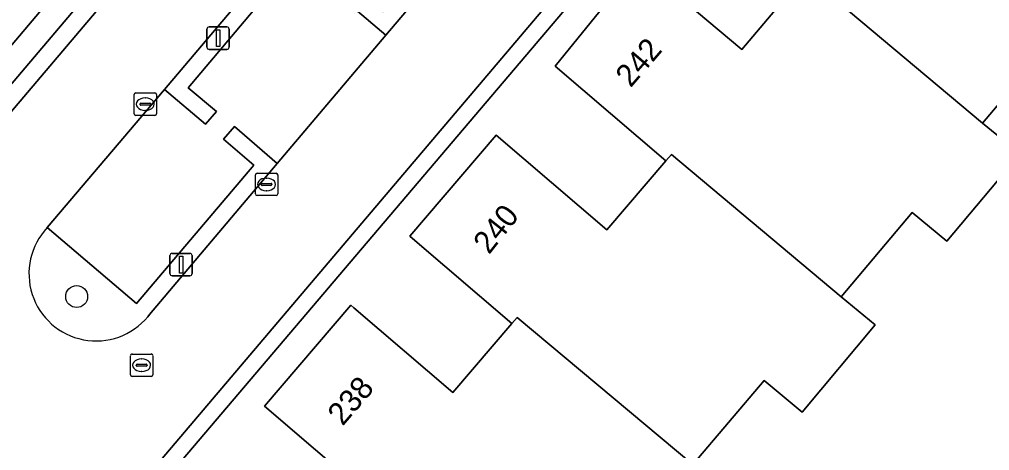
# Model space of a CAD drawing. Extents: x 156412 to 157779, y 382335 to 383768.
# Drawn here: x 157036.22 to 157079.52, y 382690.77 to 382710.02 of the extents above; entities that cross this region are included whole.
import ezdxf

# ---------------------------------------------------------------- set-up
doc = ezdxf.new("R2010")
doc.units = 0
for name, color, linetype in [('IMGEO_Boom', 7, 'Continuous'), ('IMGEO_Erf', 7, 'Continuous'), ('IMGEO_Groenvoorziening', 7, 'Continuous'), ('IMGEO_Haag', 7, 'Continuous'), ('IMGEO_Kolk', 7, 'Continuous'), ('IMGEO_Lichtmast', 7, 'Continuous'), ('IMGEO_Pand', 7, 'Continuous'), ('IMGEO_Pand_nummerreeks', 7, 'Continuous'), ('IMGEO_Parkeervlak_open', 7, 'Continuous'), ('IMGEO_Rijbaan_lokaal_open', 7, 'Continuous'), ('IMGEO_Rioolput', 7, 'Continuous'), ('IMGEO_Voetpad_open', 7, 'Continuous')]:
    doc.layers.add(name, color=color, linetype=linetype)

msp = doc.modelspace()

# ---------------------------------------------------------------- linework, layer by layer
at = {"layer": 'IMGEO_Boom'}
msp.add_circle((157038.773, 382697.642), 0.489, dxfattribs=at)
at = {"layer": 'IMGEO_Erf'}
for points in [[(157030.846, 382695.439), (157028.026, 382697.895), (157065.098, 382741.643), (157077.821, 382730.77), (157040.747, 382687.119), (157037.92, 382689.412)], [(157039.205, 382712.836), (157035.49, 382708.422)], [(157051.716, 382688.85), (157047.155, 382692.749), (157051.009, 382697.256), (157051.145, 382697.14), (157055.569, 382693.358), (157058.201, 382696.436), (157053.765, 382700.228), (157053.64, 382700.335), (157057.493, 382704.842), (157062.434, 382700.619), (157065.072, 382703.705), (157060.132, 382707.928), (157063.869, 382712.543), (157068.454, 382708.673), (157071.073, 382711.775)], [(157082.383, 382709.143), (157079.208, 382705.387), (157080.88, 382704.012), (157077.618, 382700.112), (157076.058, 382701.401), (157072.893, 382697.635), (157074.416, 382696.377), (157071.151, 382692.475), (157069.451, 382693.89), (157066.27, 382690.143)]]:
    msp.add_lwpolyline(points, dxfattribs=at)
at = {"layer": 'IMGEO_Groenvoorziening'}
msp.add_lwpolyline([(157049.077, 382713.24), (157049.799, 382714.093), (157049.22, 382714.612), (157042.693, 382706.886), (157044.526, 382705.334), (157045.015, 382705.898), (157043.757, 382706.967), (157048.587, 382712.702), (157052.577, 382709.31), (157055.435, 382712.687), (157054.879, 382713.187), (157052.46, 382710.352)], close=True, dxfattribs=at)
msp.add_lwpolyline([(157041.948, 382696.742), (157042.029, 382696.838), (157047.729, 382703.583), (157045.811, 382705.23), (157045.332, 382704.675), (157046.677, 382703.501), (157041.451, 382697.329), (157037.459, 382700.719)], dxfattribs=at)
msp.add_arc((157039.643, 382698.663), 3, 136.7279, 320.1939, dxfattribs=at)
at = {"layer": 'IMGEO_Haag'}
msp.add_lwpolyline([(157055.435, 382712.687), (157054.879, 382713.187), (157052.46, 382710.352), (157049.077, 382713.24), (157049.799, 382714.093), (157049.22, 382714.612), (157042.693, 382706.886), (157044.526, 382705.334), (157045.015, 382705.898), (157043.757, 382706.967), (157048.587, 382712.702), (157052.577, 382709.31)], close=True, dxfattribs=at)
msp.add_lwpolyline([(157041.948, 382696.742), (157042.029, 382696.838), (157047.729, 382703.583), (157045.811, 382705.23), (157045.332, 382704.675), (157046.677, 382703.501), (157041.451, 382697.329), (157037.459, 382700.719)], dxfattribs=at)
msp.add_arc((157039.643, 382698.663), 3, 136.7279, 320.1939, dxfattribs=at)
at = {"layer": 'IMGEO_Kolk'}
for p, q in [((157041.336, 382705.806), (157041.336, 382706.658)), ((157041.411, 382706.732), (157042.263, 382706.732)), ((157041.824, 382706.512), (157041.849, 382706.512)), ((157042.337, 382706.658), (157042.337, 382705.806)), ((157041.595, 382706.226), (157041.595, 382706.238)), ((157042.033, 382706.189), (157041.635, 382706.189)), ((157041.638, 382706.275), (157042.036, 382706.275)), ((157042.079, 382706.238), (157042.079, 382706.226)), ((157042.263, 382705.732), (157041.411, 382705.732)), ((157041.847, 382705.952), (157041.822, 382705.952)), ((157046.748, 382702.223), (157046.748, 382703.075)), ((157046.823, 382703.149), (157047.675, 382703.149)), ((157047.749, 382703.075), (157047.749, 382702.223)), ((157047.007, 382702.643), (157047.007, 382702.655)), ((157047.445, 382702.606), (157047.047, 382702.606)), ((157047.05, 382702.692), (157047.448, 382702.692)), ((157047.236, 382702.929), (157047.261, 382702.929)), ((157047.491, 382702.655), (157047.491, 382702.643)), ((157047.675, 382702.149), (157046.823, 382702.149)), ((157047.259, 382702.369), (157047.234, 382702.369))]:
    msp.add_line(p, q, dxfattribs=at)
for points in [[(157041.336, 382705.806), (157041.336, 382706.658)], [(157041.411, 382706.732), (157042.263, 382706.732)], [(157042.337, 382706.658), (157042.337, 382705.806)], [(157042.263, 382705.732), (157041.411, 382705.732)], [(157046.748, 382702.223), (157046.748, 382703.075)], [(157046.823, 382703.149), (157047.675, 382703.149)], [(157047.749, 382703.075), (157047.749, 382702.223)], [(157047.675, 382702.149), (157046.823, 382702.149)]]:
    msp.add_lwpolyline(points, dxfattribs=at)
for centre, radius, start, end in [((157041.413, 382706.656), 0.0765, 91.552, 178.448), ((157041.413, 382706.656), 0.0765, 91.552, 178.448), ((157042.261, 382706.656), 0.0765, 1.552, 88.448), ((157042.261, 382706.656), 0.0765, 1.552, 88.448), ((157041.635, 382706.235), 0.0403, 85.8775, 175.7526), ((157041.632, 382706.225), 0.0366, 178.938, 274.7102), ((157042.036, 382706.232), 0.043, 264.8664, 352.4533), ((157042.04, 382706.237), 0.0386, 1.7309, 96.639), ((157041.413, 382705.808), 0.0765, 181.552, 268.448), ((157041.413, 382705.808), 0.0765, 181.552, 268.448), ((157042.261, 382705.808), 0.0765, 271.552, 358.448), ((157042.261, 382705.808), 0.0765, 271.552, 358.448), ((157046.825, 382703.073), 0.0765, 91.552, 178.448), ((157046.825, 382703.073), 0.0765, 91.552, 178.448), ((157047.673, 382703.073), 0.0765, 1.552, 88.448), ((157047.673, 382703.073), 0.0765, 1.552, 88.448), ((157047.047, 382702.652), 0.0403, 85.8775, 175.7526), ((157047.044, 382702.642), 0.0366, 178.938, 274.7102), ((157047.448, 382702.649), 0.043, 264.8664, 352.4533), ((157047.452, 382702.654), 0.0386, 1.7309, 96.639), ((157046.825, 382702.225), 0.0765, 181.552, 268.448), ((157046.825, 382702.225), 0.0765, 181.552, 268.448), ((157047.673, 382702.225), 0.0765, 271.552, 358.448), ((157047.673, 382702.225), 0.0765, 271.552, 358.448)]:
    msp.add_arc(centre, radius, start, end, dxfattribs=at)
for centre, major_axis, ratio, start_param, end_param in [((157041.823, 382706.232), (-0.387, 0.002), 0.722429, 4.712389, 7.853982), ((157041.848, 382706.232), (-0.39, 0.002), 0.717154, 1.570796, 4.712389), ((157047.235, 382702.649), (-0.387, 0.002), 0.722429, 4.712389, 7.853982), ((157047.26, 382702.649), (-0.39, 0.002), 0.717154, 1.570796, 4.712389)]:
    msp.add_ellipse(centre, major_axis=major_axis, ratio=ratio, start_param=start_param, end_param=end_param, dxfattribs=at)
at = {"layer": 'IMGEO_Lichtmast'}
for p, q in [((157044.59, 382708.779), (157044.59, 382709.579)), ((157044.59, 382709.579), (157044.59, 382708.779)), ((157044.69, 382709.679), (157045.48, 382709.679)), ((157045.48, 382709.679), (157044.69, 382709.679)), ((157045.58, 382709.579), (157045.58, 382708.779)), ((157045.58, 382708.779), (157045.58, 382709.579)), ((157045.48, 382708.679), (157044.69, 382708.679)), ((157044.69, 382708.679), (157045.48, 382708.679)), ((157043.038, 382699.569), (157043.828, 382699.569)), ((157043.828, 382699.569), (157043.038, 382699.569)), ((157042.938, 382698.669), (157042.938, 382699.469)), ((157042.938, 382699.469), (157042.938, 382698.669)), ((157043.928, 382699.469), (157043.928, 382698.669)), ((157043.928, 382698.669), (157043.928, 382699.469)), ((157043.828, 382698.569), (157043.038, 382698.569)), ((157043.038, 382698.569), (157043.828, 382698.569))]:
    msp.add_line(p, q, dxfattribs=at)
for points in [[(157045.01, 382709.554), (157045.16, 382709.554), (157045.16, 382708.804), (157045.01, 382708.804), (157045.01, 382709.554)], [(157043.358, 382699.444), (157043.508, 382699.444), (157043.508, 382698.694), (157043.358, 382698.694), (157043.358, 382699.444)]]:
    msp.add_lwpolyline(points, dxfattribs=at)
for centre, start, end in [((157044.69, 382709.579), 90, 180), ((157044.69, 382709.579), 90, 180), ((157045.48, 382709.579), 0, 90), ((157045.48, 382709.579), 360, 90), ((157044.69, 382708.779), 180, 270), ((157044.69, 382708.779), 180, 270), ((157045.48, 382708.779), 270, 0), ((157045.48, 382708.779), 270, 0), ((157043.038, 382699.469), 90, 180), ((157043.038, 382699.469), 90, 180), ((157043.828, 382699.469), 0, 90), ((157043.828, 382699.469), 360, 90), ((157043.038, 382698.669), 180, 270), ((157043.038, 382698.669), 180, 270), ((157043.828, 382698.669), 270, 0), ((157043.828, 382698.669), 270, 0)]:
    msp.add_arc(centre, 0.1, start, end, dxfattribs=at)
at = {"layer": 'IMGEO_Pand'}
for points in [[(157018.737, 382717.346), (157028.167, 382709.094), (157030.885, 382712.32), (157035.49, 382708.422), (157039.205, 382712.836), (157028.22, 382722.175), (157024.898, 382718.255), (157021.75, 382720.897)], [(157087.195, 382711.413), (157077.631, 382719.544), (157074.898, 382716.306), (157070.313, 382720.177), (157066.488, 382715.645), (157071.073, 382711.775), (157071.289, 382712.028), (157079.208, 382705.387), (157082.383, 382709.143), (157084.088, 382707.724)], [(157065.072, 382703.705), (157065.323, 382703.978), (157072.893, 382697.635), (157076.058, 382701.401), (157077.618, 382700.112), (157080.88, 382704.012), (157079.208, 382705.387), (157071.289, 382712.028), (157071.073, 382711.775), (157068.454, 382708.673), (157063.869, 382712.543), (157060.132, 382707.928)], [(157058.201, 382696.436), (157058.435, 382696.714), (157066.27, 382690.143), (157069.451, 382693.89), (157071.151, 382692.475), (157074.416, 382696.377), (157072.893, 382697.635), (157065.323, 382703.978), (157065.072, 382703.705), (157062.434, 382700.619), (157057.493, 382704.842), (157053.64, 382700.335), (157053.765, 382700.228)], [(157051.716, 382688.85), (157051.935, 382689.104), (157059.5, 382682.78), (157062.675, 382686.539), (157064.679, 382684.86), (157067.939, 382688.765), (157066.27, 382690.143), (157058.435, 382696.714), (157058.201, 382696.436), (157055.569, 382693.358), (157051.145, 382697.14), (157051.009, 382697.256), (157047.155, 382692.749)]]:
    msp.add_lwpolyline(points, close=True, dxfattribs=at)
at = {"layer": 'IMGEO_Parkeervlak_open'}
msp.add_lwpolyline([(157052.577, 382709.31), (157048.587, 382712.702), (157043.757, 382706.967), (157045.015, 382705.898), (157044.526, 382705.334), (157042.693, 382706.886), (157037.459, 382700.719), (157041.451, 382697.329), (157046.677, 382703.501), (157045.332, 382704.675), (157045.811, 382705.23), (157047.729, 382703.583)], close=True, dxfattribs=at)
at = {"layer": 'IMGEO_Rijbaan_lokaal_open'}
for points in [[(157076.663, 382730.587), (157065.152, 382740.481), (157029.108, 382697.955), (157031.358, 382696.042)], [(157037.459, 382700.719), (157042.693, 382706.886), (157049.22, 382714.612), (157049.91, 382715.435), (157058.15, 382725.125), (157063.353, 382731.286)], [(157038.422, 382690.03), (157040.671, 382688.15), (157076.663, 382730.587)], [(157067.939, 382727.419), (157062.2, 382720.666), (157057.381, 382714.977), (157056.139, 382713.509), (157055.435, 382712.687), (157052.577, 382709.31), (157047.729, 382703.583), (157042.029, 382696.838), (157041.948, 382696.742)]]:
    msp.add_lwpolyline(points, dxfattribs=at)
msp.add_arc((157039.643, 382698.663), 3, 136.7279, 320.1939, dxfattribs=at)
at = {"layer": 'IMGEO_Rioolput'}
for p, q in [((157041.172, 382694.152), (157041.172, 382695.004)), ((157041.247, 382695.078), (157042.099, 382695.078)), ((157041.66, 382694.858), (157041.685, 382694.858)), ((157042.173, 382695.004), (157042.173, 382694.152)), ((157041.431, 382694.572), (157041.431, 382694.584)), ((157041.869, 382694.535), (157041.471, 382694.535)), ((157041.474, 382694.621), (157041.872, 382694.621)), ((157041.915, 382694.584), (157041.915, 382694.572)), ((157042.099, 382694.078), (157041.247, 382694.078)), ((157041.683, 382694.298), (157041.658, 382694.298))]:
    msp.add_line(p, q, dxfattribs=at)
for points in [[(157041.172, 382694.152), (157041.172, 382695.004)], [(157041.247, 382695.078), (157042.099, 382695.078)], [(157042.173, 382695.004), (157042.173, 382694.152)], [(157042.099, 382694.078), (157041.247, 382694.078)]]:
    msp.add_lwpolyline(points, dxfattribs=at)
for centre, radius, start, end in [((157041.249, 382695.002), 0.0765, 91.552, 178.448), ((157041.249, 382695.002), 0.0765, 91.552, 178.448), ((157042.097, 382695.002), 0.0765, 1.552, 88.448), ((157042.097, 382695.002), 0.0765, 1.552, 88.448), ((157041.471, 382694.581), 0.0403, 85.8775, 175.7526), ((157041.468, 382694.571), 0.0366, 178.938, 274.7102), ((157041.872, 382694.578), 0.043, 264.8664, 352.4533), ((157041.876, 382694.583), 0.0386, 1.7309, 96.639), ((157041.249, 382694.154), 0.0765, 181.552, 268.448), ((157041.249, 382694.154), 0.0765, 181.552, 268.448), ((157042.097, 382694.154), 0.0765, 271.552, 358.448), ((157042.097, 382694.154), 0.0765, 271.552, 358.448)]:
    msp.add_arc(centre, radius, start, end, dxfattribs=at)
for centre, major_axis, ratio, start_param, end_param in [((157041.659, 382694.578), (-0.387, 0.002), 0.722429, 4.712389, 7.853982), ((157041.684, 382694.578), (-0.39, 0.002), 0.717154, 1.570796, 4.712389)]:
    msp.add_ellipse(centre, major_axis=major_axis, ratio=ratio, start_param=start_param, end_param=end_param, dxfattribs=at)
at = {"layer": 'IMGEO_Voetpad_open'}
for points in [[(157037.92, 382689.412), (157040.747, 382687.119), (157077.821, 382730.77), (157065.098, 382741.643), (157028.026, 382697.895), (157030.846, 382695.439)], [(157031.358, 382696.042), (157029.108, 382697.955), (157065.152, 382740.481), (157076.663, 382730.587), (157040.671, 382688.15), (157038.422, 382690.03)]]:
    msp.add_lwpolyline(points, dxfattribs=at)

# ---------------------------------------------------------------- texts
at = {"layer": 'IMGEO_Pand_nummerreeks'}
for s, rotation, p in [('242', 49.2982, (157063.499, 382706.938)), ('240', 51.5082, (157057.178, 382699.489)), ('238', 49.4077, (157050.646, 382691.832))]:
    msp.add_text(s, height=1, rotation=rotation, dxfattribs=at).set_placement(p)

doc.saveas('drawing.dxf')
